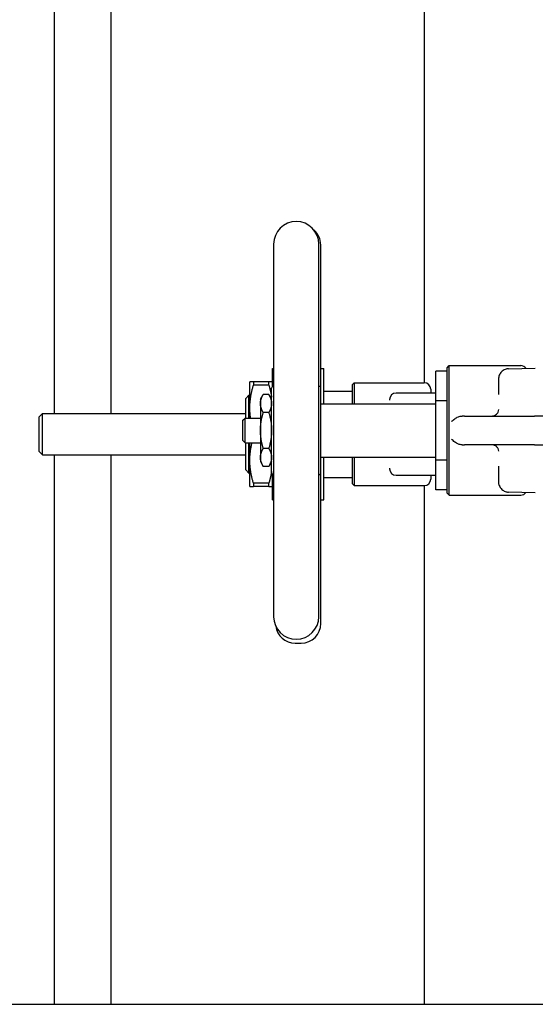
# Model space of a CAD drawing. Header units: inches. Extents: x 18 to 846, y -44 to 561.
# Tile 560 of 637: x 765 to 775, y 294 to 313. Entities that reach past the tile are written whole.
import ezdxf

# ---------------------------------------------------------------- set-up
doc = ezdxf.new("R2010")
doc.units = ezdxf.units.IN
doc.header["$LTSCALE"] = 24
doc.header["$MEASUREMENT"] = 0
doc.layers.add('Visible (ANSI)', color=7, linetype='Continuous', lineweight=30)

msp = doc.modelspace()

# ---------------------------------------------------------------- linework, layer by layer
at = {"layer": 'Visible (ANSI)'}
for p, q in [((765.44118, 305.7677), (765.44118, 338.1878)), ((766.53118, 305.7677), (766.53118, 338.1878)), ((772.53118, 306.35813), (772.53118, 337.35411)), ((769.64174, 309.01343), (769.64174, 301.87957)), ((770.50788, 301.87957), (770.50788, 309.01343)), ((770.54426, 306.26963), (770.54426, 308.99999)), ((769.61906, 306.28676), (769.61906, 306.63384)), ((769.61906, 306.63384), (769.64174, 306.63384)), ((770.54426, 306.63384), (770.60331, 306.63384)), ((770.60331, 305.95831), (770.60331, 306.63384)), ((772.96552, 306.58302), (772.74898, 306.58302)), ((772.74898, 306.01476), (772.74898, 306.58302)), ((772.96552, 306.64729), (773.00489, 306.68666)), ((772.96552, 304.24571), (772.96552, 306.64729)), ((773.00489, 304.20634), (773.00489, 306.68666)), ((773.00489, 306.68666), (774.37595, 306.68666)), ((774.1415, 306.62754), (774.65518, 306.64091)), ((773.94977, 306.43075), (773.94977, 306.13108)), ((769.18599, 305.87597), (769.18599, 306.37794)), ((769.55087, 306.37794), (769.25418, 306.37794)), ((769.25418, 306.37794), (769.25418, 306.30994)), ((769.55087, 306.30994), (769.25418, 306.30994)), ((769.55087, 306.30994), (769.55087, 306.37794)), ((769.60237, 304.63843), (769.60237, 306.25458)), ((770.54725, 304.63843), (770.54725, 306.25458)), ((771.15449, 306.327), (771.18574, 306.35825)), ((771.15449, 305.95831), (771.15449, 306.327)), ((771.18574, 306.35825), (771.18574, 305.95831)), ((771.18574, 306.35825), (772.52556, 306.35825)), ((772.65056, 306.23325), (772.65056, 306.1614)), ((769.10725, 306.05953), (769.16975, 306.12203)), ((769.10725, 305.68272), (769.10725, 306.05953)), ((769.16975, 305.68272), (769.16975, 306.12203)), ((769.16975, 306.12203), (769.18599, 306.12203)), ((769.38937, 306.043), (769.44264, 306.13528)), ((769.38937, 306.043), (769.38937, 305.96309)), ((769.54909, 306.13528), (769.44264, 306.13528)), ((769.60237, 306.043), (769.54909, 306.13528)), ((770.60331, 306.20077), (771.15449, 306.20077)), ((771.86315, 306.0364), (771.86315, 306.02694)), ((772.74898, 306.1614), (771.98815, 306.1614)), ((769.18599, 305.68272), (769.18599, 305.87597)), ((769.38937, 305.96309), (769.38937, 305.4465)), ((770.54725, 305.95831), (772.74898, 305.95831)), ((772.96552, 306.01476), (772.74898, 306.01476)), ((772.74898, 304.87824), (772.74898, 306.01476)), ((765.15118, 305.7052), (765.21368, 305.7677)), ((765.15118, 305.0428), (765.15118, 305.7052)), ((765.21368, 304.9803), (765.21368, 305.7677)), ((765.21368, 305.7677), (769.10725, 305.7677)), ((769.05118, 305.64046), (769.09345, 305.68272)), ((769.05118, 305.25255), (769.05118, 305.64046)), ((769.09345, 305.21028), (769.09345, 305.68272)), ((769.09345, 305.68272), (769.38937, 305.68272)), ((769.54909, 305.79089), (769.44264, 305.79089)), ((773.29902, 305.72209), (773.25324, 305.72209)), ((773.29902, 305.72209), (774.64054, 305.72209)), ((777.64051, 305.72209), (774.64054, 305.72209)), ((769.38937, 305.4465), (769.38937, 304.92992)), ((769.05118, 305.25255), (769.09345, 305.21028)), ((769.09345, 305.21028), (769.38937, 305.21028)), ((769.10725, 304.68847), (769.10725, 305.21028)), ((769.16975, 304.62597), (769.16975, 305.21028)), ((769.18599, 304.87203), (769.18599, 305.21028)), ((769.54909, 305.10211), (769.44264, 305.10211)), ((773.25324, 305.17091), (773.29902, 305.17091)), ((774.64054, 305.17091), (773.29902, 305.17091)), ((774.64054, 305.17091), (777.64051, 305.17091)), ((765.15118, 305.0428), (765.21368, 304.9803)), ((765.21368, 304.9803), (769.10725, 304.9803)), ((765.44118, 294.4565), (765.44118, 304.9803)), ((766.53118, 294.4565), (766.53118, 304.9803)), ((769.38937, 304.92992), (769.38937, 304.85)), ((770.54725, 304.93469), (772.74898, 304.93469)), ((770.60331, 304.11416), (770.60331, 304.93469)), ((771.15449, 304.421), (771.15449, 304.93469)), ((771.18574, 304.93469), (771.18574, 304.38975)), ((769.18599, 304.37007), (769.18599, 304.87203)), ((769.38937, 304.85), (769.44264, 304.75772)), ((769.54909, 304.75772), (769.44264, 304.75772)), ((769.60237, 304.85), (769.54909, 304.75772)), ((771.86315, 304.72107), (771.86315, 304.7116)), ((772.96552, 304.87824), (772.74898, 304.87824)), ((772.74898, 304.30999), (772.74898, 304.87824)), ((773.94977, 304.76192), (773.94977, 304.46225)), ((769.10725, 304.68847), (769.16975, 304.62597)), ((769.16975, 304.62597), (769.18599, 304.62597)), ((769.61906, 304.11416), (769.61906, 304.60625)), ((770.54426, 301.74802), (770.54426, 304.62337)), ((770.60331, 304.54723), (771.15449, 304.54723)), ((771.98815, 304.5866), (772.74898, 304.5866)), ((772.65056, 304.5866), (772.65056, 304.51475)), ((769.55087, 304.43807), (769.25418, 304.43807)), ((769.25418, 304.43807), (769.25418, 304.37007)), ((769.55087, 304.37007), (769.25418, 304.37007)), ((769.55087, 304.37007), (769.55087, 304.43807)), ((771.15449, 304.421), (771.18574, 304.38975)), ((771.18574, 304.38975), (772.52556, 304.38975)), ((772.53118, 294.4565), (772.53118, 304.38988)), ((772.96552, 304.30999), (772.74898, 304.30999)), ((772.96552, 304.24571), (773.00489, 304.20634)), ((773.00489, 304.20634), (774.37595, 304.20634)), ((774.65518, 304.2521), (774.1415, 304.26547)), ((769.61906, 304.11416), (769.64174, 304.11416)), ((770.54426, 304.11416), (770.60331, 304.11416)), ((770.05213, 301.374), (770.17024, 301.374)), ((714.61118, 294.4565), (786.97911, 294.4565))]:
    msp.add_line(p, q, dxfattribs=at)
for centre, radius, start, end in [((770.07481, 309.01343), 0.43307, 0, 180), ((770.17024, 308.99999), 0.37402, 0, 49.819948), ((774.37595, 306.56166), 0.125, 36.63535, 90), ((769.64174, 306.25458), 0.03937, 95.73917, 180), ((769.62205, 306.45044), 0.15748, 275.73917, 277.180756), ((770.52756, 306.45044), 0.15748, 262.819244, 264.26083), ((770.50788, 306.25458), 0.03937, 0, 84.26083), ((772.52556, 306.23325), 0.125, 0, 90), ((771.98815, 306.0364), 0.125, 90, 180), ((771.98815, 304.7116), 0.125, 180, 270), ((769.64174, 304.63843), 0.03937, 180, 264.26083), ((769.62205, 304.44257), 0.15748, 82.819244, 84.26083), ((770.52756, 304.44257), 0.15748, 95.73917, 97.180756), ((770.50788, 304.63843), 0.03937, 275.73917, 0), ((772.52556, 304.51475), 0.125, 270, 0), ((774.37595, 304.33134), 0.125, 270, 323.36465), ((770.07481, 301.87957), 0.43307, 180, 0), ((770.05213, 301.74802), 0.37402, 187.607436, 270), ((770.17024, 301.74802), 0.37402, 270, 0)]:
    msp.add_arc(centre, radius, start, end, dxfattribs=at)
for points, knots in [([(774.1415, 306.62754), (774.11896, 306.62695), (774.09827, 306.6226), (774.05041, 306.60528), (774.02627, 306.58886), (773.98814, 306.5506), (773.9739, 306.52851), (773.95459, 306.4812), (773.94977, 306.4559), (773.94977, 306.43075)], [-0.754700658, -0.754700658, -0.754700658, -0.754700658, -0.622649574, -0.622649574, -0.415840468, -0.415840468, -0.209762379, -0.209762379, 0.00146796, 0.00146796, 0.00146796, 0.00146796]), ([(773.83833, 305.72278), (773.85126, 305.72414), (773.86376, 305.72749), (773.88883, 305.73834), (773.90075, 305.74618), (773.92423, 305.76715), (773.93464, 305.78106), (773.95064, 305.812), (773.95578, 305.82943), (773.95762, 305.84689), (773.95763, 305.84699), (773.95765, 305.84709)], [-0.52170748, -0.52170748, -0.52170748, -0.52170748, -0.421852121, -0.421852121, -0.307757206, -0.307757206, -0.161137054, -0.161137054, 0, 0, 0.000927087, 0.000927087, 0.000927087, 0.000927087]), ([(773.0505, 305.61397), (773.0506, 305.61408), (773.0507, 305.61418), (773.06864, 305.6329), (773.08825, 305.65216), (773.12885, 305.68303), (773.1528, 305.69845), (773.20495, 305.71746), (773.22893, 305.72209), (773.25324, 305.72209)], [-0.001098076, -0.001098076, -0.001098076, -0.001098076, 0, 0, 0.19742354, 0.19742354, 0.356355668, 0.356355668, 0.480680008, 0.480680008, 0.480680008, 0.480680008]), ([(773.25324, 305.17091), (773.22893, 305.17091), (773.20495, 305.17555), (773.1528, 305.19455), (773.12885, 305.20997), (773.08825, 305.24084), (773.06864, 305.2601), (773.0507, 305.27882), (773.0506, 305.27893), (773.0505, 305.27903)], [0, 0, 0, 0, 0.185300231, 0.185300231, 0.422181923, 0.422181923, 0.716433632, 0.716433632, 0.718070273, 0.718070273, 0.718070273, 0.718070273]), ([(773.83833, 305.17022), (773.83606, 305.17046), (773.83378, 305.17064), (773.82941, 305.17086), (773.82732, 305.17091), (773.82524, 305.17091)], [1.5170382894, 1.5170382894, 1.5170382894, 1.5170382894, 1.534503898, 1.534503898, 1.5504476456, 1.5504476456, 1.5504476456, 1.5504476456]), ([(773.95765, 305.04591), (773.95763, 305.04601), (773.95762, 305.04611), (773.95578, 305.06357), (773.95064, 305.081), (773.93464, 305.11194), (773.92423, 305.12586), (773.90075, 305.14682), (773.88883, 305.15467), (773.86376, 305.16551), (773.85126, 305.16886), (773.83833, 305.17022)], [-0.518750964, -0.518750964, -0.518750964, -0.518750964, -0.517830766, -0.517830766, -0.357891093, -0.357891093, -0.212360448, -0.212360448, -0.099113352, -0.099113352, 0, 0, 0, 0]), ([(773.94977, 304.46225), (773.94977, 304.43835), (773.95413, 304.4143), (773.97381, 304.36327), (773.9914, 304.33683), (774.03339, 304.29953), (774.05469, 304.28618), (774.09827, 304.2704), (774.11896, 304.26605), (774.1415, 304.26547)], [-0.75616862, -0.75616862, -0.75616862, -0.75616862, -0.555345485, -0.555345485, -0.308525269, -0.308525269, -0.132051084, -0.132051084, 0, 0, 0, 0])]:
    msp.add_open_spline(points, degree=3, knots=knots, dxfattribs=at)
for points, weights in [([(769.25418, 306.37794), (769.18599, 306.37794), (769.18599, 306.37794)], [1.0171026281, 1.03775343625, 1]), ([(769.18599, 305.87597), (769.18599, 306.0809), (769.25418, 306.30994)], [1, 1.03775343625, 1.0171026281]), ([(769.61906, 306.37794), (769.61906, 306.37794), (769.55087, 306.37794)], [1, 1.03775343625, 1.0171026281]), ([(769.55087, 306.30994), (769.58556, 306.1934), (769.60237, 306.08613)], [1.0171026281, 1.02750603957, 1.02308693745]), ([(769.38937, 305.96309), (769.38937, 306.043), (769.44264, 306.13528)], [1, 1.04314139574, 1.01001874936]), ([(769.54909, 306.13528), (769.60237, 306.043), (769.60237, 305.96309)], [1.01001874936, 1.04314139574, 1]), ([(769.20013, 305.68272), (769.18599, 305.78051), (769.18599, 305.87597)], [1.02230034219, 1.01723860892, 1]), ([(769.44264, 305.79089), (769.38937, 305.88317), (769.38937, 305.96309)], [1.01001874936, 1.04314139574, 1]), ([(769.60237, 305.96309), (769.60237, 305.88317), (769.54909, 305.79089)], [1, 1.04314139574, 1.01001874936]), ([(769.38937, 305.4465), (769.38937, 305.60633), (769.44264, 305.79089)], [1, 1.04314139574, 1.01001874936]), ([(769.54909, 305.79089), (769.60237, 305.60633), (769.60237, 305.4465)], [1.01001874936, 1.04314139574, 1]), ([(769.44264, 305.10211), (769.38937, 305.28667), (769.38937, 305.4465)], [1.01001874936, 1.04314139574, 1]), ([(769.60237, 305.4465), (769.60237, 305.28667), (769.54909, 305.10211)], [1, 1.04314139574, 1.01001874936]), ([(769.18599, 304.87203), (769.18599, 305.0352), (769.22831, 305.21028)], [1, 1.02983050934, 1.02319798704]), ([(769.38937, 304.92992), (769.38937, 305.00983), (769.44264, 305.10211)], [1, 1.04314139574, 1.01001874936]), ([(769.54909, 305.10211), (769.60237, 305.00983), (769.60237, 304.92992)], [1.01001874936, 1.04314139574, 1]), ([(769.44264, 304.75772), (769.38937, 304.85), (769.38937, 304.92992)], [1.01001874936, 1.04314139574, 1]), ([(769.60237, 304.92992), (769.60237, 304.85), (769.54909, 304.75772)], [1, 1.04314139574, 1.01001874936]), ([(769.25418, 304.43807), (769.18599, 304.66711), (769.18599, 304.87203)], [1.0171026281, 1.03775343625, 1]), ([(769.60237, 304.66187), (769.58556, 304.5546), (769.55087, 304.43807)], [1.02308693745, 1.02750603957, 1.0171026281]), ([(769.18599, 304.37007), (769.18599, 304.37007), (769.25418, 304.37007)], [1, 1.03775343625, 1.0171026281]), ([(769.55087, 304.37007), (769.61906, 304.37007), (769.61906, 304.37007)], [1.0171026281, 1.03775343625, 1])]:
    msp.add_rational_spline(points, weights, degree=2, dxfattribs=at)
msp.add_open_spline([(773.82524, 305.72209), (773.82962, 305.72209), (773.83399, 305.72232), (773.83833, 305.72278)], degree=3, dxfattribs=at)

doc.saveas('drawing.dxf')
